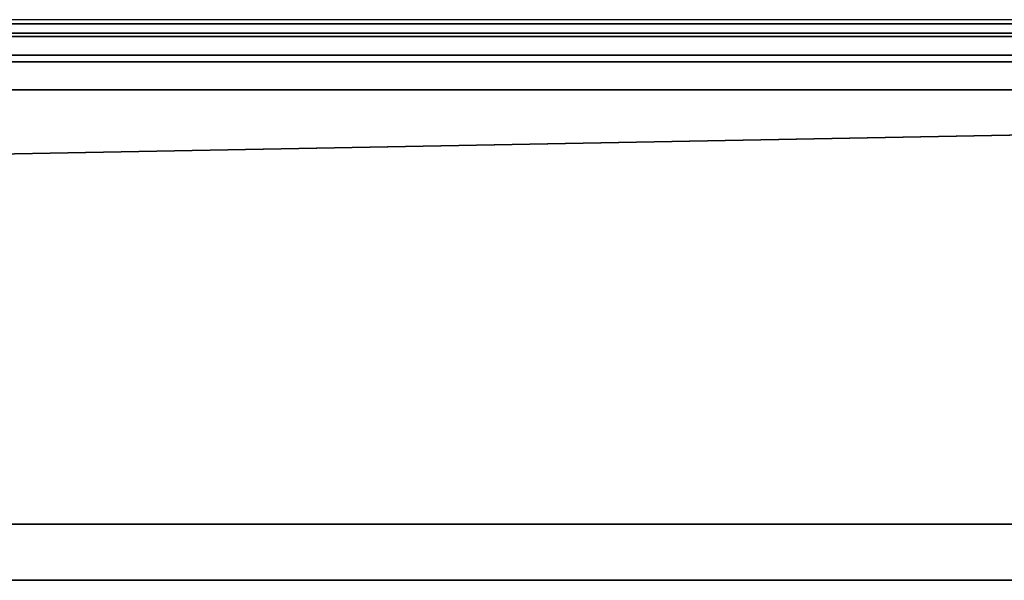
# Model space of a CAD drawing. Header units: millimetres. Extents: x -508 to 6708, y -115 to 193.
# Tile 943 of 1056: x 3287 to 3322, y -44 to -23. Entities that reach past the tile are written whole.
import ezdxf

# ---------------------------------------------------------------- set-up
doc = ezdxf.new("R2010")
doc.units = ezdxf.units.MM
doc.layers.add('151', color=7, linetype='Continuous', true_color=0xffffff)

# ---------------------------------------------------------------- blocks, each defined once
blk = doc.blocks.new('UG_SURFACE_205')
at = {"layer": '151', "color": 7, "linetype": 'Continuous', "lineweight": 35}
for points in [[(2591, -26, 2017), (3409, -26, 2017), (3409, 0, 2017), (2591, 0, 2017)], [(2591, -26), (2591, -22.5), (3409, -22.5), (3409, -26)], [(3422, -43.5, 2030), (3422, -26, 2030), (2578, -26, 2030), (2578, -43.5, 2030)], [(2591, -26), (3409, -26), (2578, -41.5)], [(3409, -26), (3422, -26), (3422, -41.5), (2578, -41.5)], [(2578, -26, 2030), (3422, -26, 2030), (3409, -26, 2017), (2591, -26, 2017)], [(2578, -41.5), (3422, -41.5), (3422, -43.5, 2), (2578, -43.5, 2)], [(3422, -43.5, 2), (3422, -43.5, 2030), (2578, -43.5, 2030), (2578, -43.5, 2)]]:
    blk.add_3dface(points, dxfattribs=at)
blk = doc.blocks.new('UG_SURFACE_210')
at = {"layer": '151', "color": 252, "linetype": 'Continuous', "lineweight": 35}
for points in [[(3467.766, -23.099, 2075.016), (2532.234, -23.099, 2075.016), (2532.902, -24.098, 2074.348), (3467.098, -24.098, 2074.348)], [(3413.902, -24.098, 2021.152), (2586.098, -24.098, 2021.152), (2586.766, -23.099, 2020.484), (3413.234, -23.099, 2020.484)], [(3467.098, -24.098, 2074.348), (2532.902, -24.098, 2074.348), (2533.901, -24.766, 2073.349), (3466.099, -24.766, 2073.349)], [(3414.901, -24.766, 2022.151), (2585.099, -24.766, 2022.151), (2586.098, -24.098, 2021.152), (3413.902, -24.098, 2021.152)], [(3466.099, -24.766, 2073.349), (2533.901, -24.766, 2073.349), (2535.08, -25, 2072.17), (3464.92, -25, 2072.17)], [(3416.08, -25, 2023.33), (2583.92, -25, 2023.33), (2585.099, -24.766, 2022.151), (3414.901, -24.766, 2022.151)], [(2535.08, -25, 2072.17), (2583.92, -25, 2023.33), (3416.08, -25, 2023.33), (3464.92, -25, 2072.17)]]:
    blk.add_3dface(points, dxfattribs=at)
blk = doc.blocks.new('UG_SURFACE_213')
at = {"layer": '151', "color": 252, "linetype": 'Continuous', "lineweight": 35}
for points in [[(2588, -17.493, -7.845), (3412, -17.493, -7.845), (3412, -23.644, -10.084), (2588, -23.644, -10.084)], [(2588, -23.986, -9.144), (3412, -23.986, -9.144), (3412, -17.835, -6.906), (2588, -17.835, -6.906)], [(3412, -23.644, -10.084), (3412, -23.986, -9.144), (2588, -23.986, -9.144), (2588, -23.644, -10.084)]]:
    blk.add_3dface(points, dxfattribs=at)

msp = doc.modelspace()

# ---------------------------------------------------------------- linework, layer by layer
at = {"layer": '151', "color": 253, "linetype": 'Continuous', "lineweight": -3}
for p, q in [((3464.92, -23.5, 2072.17), (2535.08, -23.5, 2072.17)), ((3416.08, -23.5, 2023.33), (2583.92, -23.5, 2023.33)), ((3412, -23.644, -10.084), (2588, -23.644, -10.084)), ((3412, -23.986, -9.144), (2588, -23.986, -9.144)), ((3464.92, -25, 2072.17), (2535.08, -25, 2072.17)), ((3416.08, -25, 2023.33), (2583.92, -25, 2023.33)), ((3422, -26, 2030), (2578, -26, 2030)), ((3409, -26, 2017), (2591, -26, 2017)), ((2578, -41.5), (3422, -41.5)), ((3422, -43.5, 2030), (2578, -43.5, 2030)), ((3422, -43.5, 2), (2578, -43.5, 2))]:
    msp.add_line(p, q, dxfattribs=at)

# ---------------------------------------------------------------- block references
for name in ['UG_SURFACE_213', 'UG_SURFACE_210', 'UG_SURFACE_205']:
    msp.add_blockref(name, (0, 0), dxfattribs=at)

doc.saveas('drawing.dxf')
